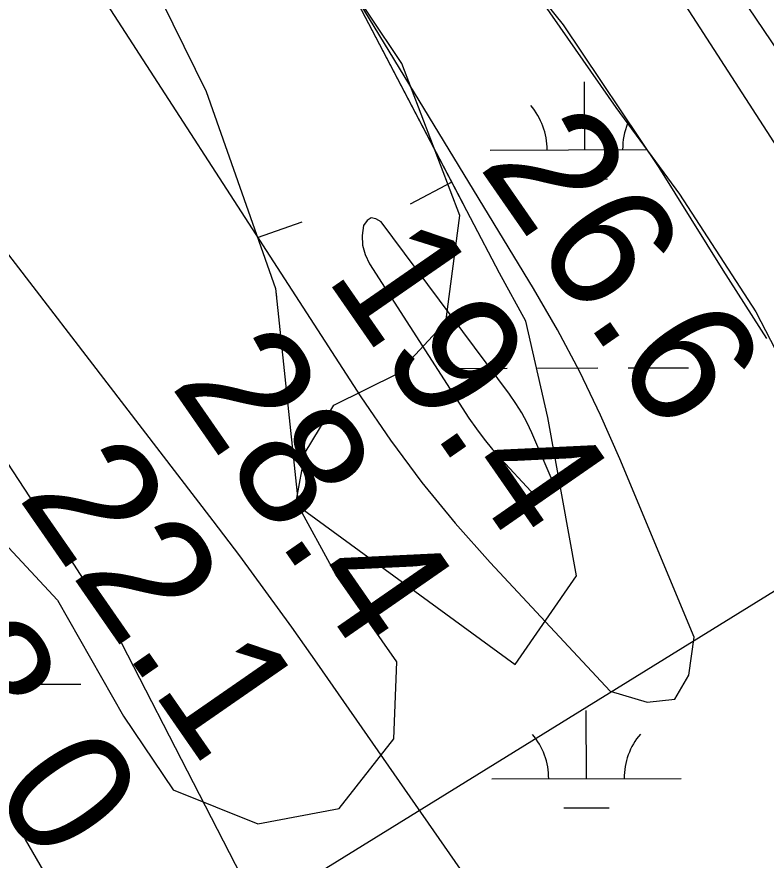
# Model space of a CAD drawing. Extents: x 3355724 to 3393621, y 594744 to 620174.
# Drawn here: x 3384458.2 to 3384854.4, y 609587.4 to 610033.5 of the extents above; entities that cross this region are included whole.
import ezdxf

# ---------------------------------------------------------------- set-up
doc = ezdxf.new("R2010")
doc.units = 0
for name, color, linetype in [('V-BORW-LINE', 7, 'Continuous'), ('V-LEVE-TOET', 7, 'Continuous'), ('V-RIVR-EDGE', 7, 'Continuous'), ('V-RIVR-RANG', 7, 'Continuous'), ('V-SITE-VEGE', 7, 'Continuous'), ('V-SURV-LINE', 7, 'Continuous'), ('V-TOPO-MAJR', 7, 'Continuous'), ('V-TOPO-MINR', 7, 'Continuous'), ('V-WETL-SWMP', 7, 'Continuous')]:
    doc.layers.add(name, color=color, linetype=linetype)

msp = doc.modelspace()

# ---------------------------------------------------------------- linework, layer by layer
at = {"layer": 'V-BORW-LINE'}
for p, q in [((3384688.26, 609946.11), (3384666.12, 609934.51)), ((3384585.48, 609916.83), (3384609.07, 609925.12))]:
    msp.add_line(p, q, dxfattribs=at)
for points in [[(3384727.34, 609872.55), (3384713.47, 609898.01), (3384636.75, 610044.41), (3384584.85, 610117.43), (3384541.2, 610142.25), (3384511.18, 610089.86), (3384558.36, 609994.01), (3384594.99, 609889.79), (3384607.13, 609774.78), (3384721.77, 609690.93), (3384754.04, 609737.9), (3384739.04, 609821.57), (3384727.34, 609872.55)], [(3384695.15, 609932.96), (3384636.75, 610044.41), (3384584.85, 610117.43), (3384541.2, 610142.25), (3384511.18, 610089.86), (3384558.36, 609994.01), (3384594.99, 609889.79), (3384595.47, 609885.19)]]:
    msp.add_lwpolyline(points, dxfattribs=at)
at = {"layer": 'V-LEVE-TOET'}
msp.add_lwpolyline([(3384465.25, 610531.29), (3384539.31, 610437.9), (3384615.52, 610331.91), (3384722.71, 610172.68), (3384808.13, 610045.29), (3384878.85, 609935.49)], dxfattribs=at)
at = {"layer": 'V-RIVR-EDGE'}
msp.add_spline([(3384487.95, 609371.52), (3384468.05, 609400.33), (3384449.8, 609430.68), (3384446.66, 609441.61), (3384446.67, 609445.84), (3384449.85, 609449.35), (3384459.02, 609452.15), (3384462.19, 609453.55), (3384464.67, 609457.42), (3384464.68, 609462.36), (3384463.63, 609466.94), (3384459.77, 609472.23), (3384441.11, 609480.74), (3384422.46, 609488.89), (3384414.37, 609495.25), (3384408.75, 609501.61), (3384402.08, 609512.9), (3384392.26, 609531.95), (3384386.65, 609543.95), (3384376.13, 609562.3), (3384359.28, 609590.18), (3384337.52, 609625.47), (3384315.39, 609654.42), (3384293.63, 609688.65), (3384287.31, 609698.53), (3384283.82, 609710.87), (3384277.85, 609721.11), (3384265.56, 609738.4), (3384253.63, 609756.76), (3384246.61, 609768.05), (3384246.27, 609772.63), (3384246.28, 609776.51), (3384242.42, 609783.57), (3384235.05, 609798.03), (3384231.55, 609805.09), (3384224.88, 609816.03), (3384207.68, 609841.09), (3384198.55, 609854.5), (3384190.83, 609866.85), (3384180.65, 609885.2), (3384172.58, 609897.2), (3384163.8, 609910.62), (3384162.05, 609915.91), (3384159.61, 609926.13), (3384156.46, 609933.89), (3384148.74, 609945.89), (3384136.8, 609963.89), (3384088.67, 610023.21), (3384052.14, 610069.46), (3384015.26, 610119.24), (3383995.59, 610145.36), (3383986.11, 610157.72), (3383981.2, 610168.65), (3383979.12, 610182.75), (3383978.46, 610198.61), (3383977.77, 610206.72), (3383975.7, 610221.88), (3383972.57, 610238.45), (3383967.32, 610252.91), (3383958.91, 610271.6), (3383940.99, 610293.49), (3383922, 610309.75), (3383902.66, 610323.89), (3383894.23, 610334.84), (3383878.77, 610353.2), (3383873.5, 610361.67), (3383870.71, 610372.25), (3383868.28, 610388.11), (3383866.89, 610394.1), (3383863.39, 610403.27), (3383845.47, 610426.22), (3383823.32, 610446.36), (3383814.19, 610458.72), (3383797.68, 610478.85), (3383775.18, 610500.75), (3383748.12, 610529.01), (3383721.06, 610558.32), (3383710.52, 610571.74), (3383704.9, 610579.5), (3383692.99, 610606.31), (3383683.52, 610626.77), (3383664.59, 610666.64), (3383634.8, 610729.79), (3383616.21, 610766.13), (3383600.77, 610792.95)], degree=3, dxfattribs=at)
at = {"layer": 'V-RIVR-RANG'}
msp.add_line((3385010.2, 609823.25), (3383819.26, 609087.27), dxfattribs=at)
at = {"layer": 'V-SITE-VEGE'}
msp.add_lwpolyline([(3384498.01, 610388.25), (3384510.68, 610372.27), (3384531.82, 610348.82), (3384545.54, 610330.71), (3384564.55, 610305.15), (3384578.27, 610287.05), (3384600.45, 610258.29), (3384617.36, 610239.1), (3384651.13, 610192.25), (3384673.28, 610157.11), (3384686.99, 610133.7), (3384703.84, 610101.78), (3384715.44, 610083.68), (3384737.56, 610041.12), (3384747.06, 610029.4), (3384797.71, 609953.8), (3384831.45, 609899.51), (3384854.66, 609863.31)], dxfattribs=at)
at = {"layer": 'V-SURV-LINE'}
msp.add_lwpolyline([(3385239.59, 609455.27), (3384566.33, 610450.83)], dxfattribs=at)
at = {"layer": 'V-TOPO-MAJR'}
for points in [[(3384925.85, 609247.67), (3384617.05, 609691.59), (3384603.58, 609710.67), (3384589.93, 609729.61), (3384576.01, 609748.37), (3384561.92, 609766.99), (3384401.28, 609976.14), (3384355.83, 610035.53), (3384310.53, 610095.05), (3384265.45, 610154.72), (3384220.52, 610214.51), (3384146.86, 610312.9), (3384138.93, 610323.62), (3384131.06, 610334.39), (3384123.3, 610345.24), (3384115.62, 610356.14), (3383877, 610698.24)], [(3384469.28, 610096.85), (3384640.08, 609832.54), (3384655.81, 609809.58), (3384672.3, 609787.21), (3384689.97, 609765.76), (3384708.4, 609744.9), (3384771.93, 609676.78), (3384791.4, 609670.94), (3384806.09, 609672.52), (3384813.6, 609685.24), (3384816.33, 609705.38), (3384777.08, 609799.8), (3384766.85, 609822.91), (3384755.93, 609845.67), (3384743.99, 609867.91), (3384731.37, 609889.81), (3384636.68, 610045.76)]]:
    msp.add_lwpolyline(points, dxfattribs=at)
at = {"layer": 'V-TOPO-MINR'}
for points in [[(3384861.41, 609025.64), (3384507.42, 609714.39), (3384488.72, 609743.56), (3384444.17, 609811.13), (3384402.45, 609873.6), (3384360.24, 609935.74), (3384317.29, 609997.37), (3384273.86, 610058.67), (3384135.28, 610251.8), (3384114.53, 610280.73), (3384093.8, 610309.68), (3384073.1, 610338.64), (3384052.41, 610367.61), (3383992.36, 610451.76)], [(3384669.27, 609239.88), (3384615.55, 609332.32), (3384562.17, 609424.95), (3384480.19, 609568.13), (3384462.7, 609598.45), (3384445.1, 609628.7), (3384427.32, 609658.84), (3384409.41, 609688.91), (3384392.02, 609717.93), (3384365.19, 609762.37), (3384338.18, 609806.71), (3384310.89, 609850.87), (3384283.43, 609894.93), (3384080.55, 610218.17), (3384062.13, 610247.31), (3384043.57, 610276.37), (3384024.82, 610305.31)], [(3384705.25, 609810.06), (3384709.63, 609804.73), (3384714.2, 609799.55), (3384729.97, 609782.65), (3384734.69, 609781.25), (3384738.24, 609781.64), (3384740.04, 609784.73), (3384740.66, 609789.61), (3384730.48, 609813.47), (3384727.97, 609818.81), (3384725.23, 609824.01), (3384722.12, 609829.01), (3384718.77, 609833.86), (3384650.87, 609925.13), (3384648.09, 609926.75), (3384645.54, 609927.18), (3384643.35, 609925.82), (3384641.4, 609923.25), (3384640.75, 609917.92), (3384640.94, 609912.73), (3384642.41, 609907.75), (3384644.72, 609902.91), (3384697.27, 609821.31), (3384701.16, 609815.61), (3384705.25, 609810.06)]]:
    msp.add_lwpolyline(points, dxfattribs=at)
at = {"layer": 'V-WETL-SWMP'}
for p, q in [((3384758.53, 609963.21), (3384758.43, 609999.21)), ((3384708.53, 609963.08), (3384791.34, 609963.3)), ((3384746.57, 609947.75), (3384770.57, 609947.81)), ((3384685.42, 609847.59), (3384717.42, 609847.67)), ((3384733.42, 609847.71), (3384765.42, 609847.8)), ((3384781.42, 609847.84), (3384813.42, 609847.92)), ((3384459.95, 609680.5), (3384491.95, 609680.58)), ((3384759.4, 609630.54), (3384759.31, 609666.54)), ((3384709.4, 609630.41), (3384809.4, 609630.67)), ((3384747.44, 609615.08), (3384771.44, 609615.14))]:
    msp.add_line(p, q, dxfattribs=at)
for points in [[(3384460.81, 610467.63), (3384502.17, 610415.37), (3384570.28, 610312.72), (3384645.23, 610206.4), (3384687.38, 610125.34), (3384731.84, 610047.47), (3384774.99, 609985.6), (3384808.61, 609939.76), (3384849.01, 609877.45), (3384879.83, 609817.92)], [(3384251.15, 610053.15), (3384300.17, 609973.44), (3384347.33, 609887.79), (3384396.84, 609817.67), (3384451.41, 609755.29), (3384479.61, 609725.01), (3384514.54, 609663.64), (3384540.88, 609624.68), (3384585.58, 609606.68), (3384628.57, 609614.72), (3384657.51, 609651.61), (3384659.06, 609692.27), (3384626.81, 609738.56), (3384605.95, 609777.03), (3384610.63, 609803.06), (3384625.81, 609828.12), (3384659.7, 609844.89), (3384684.95, 609872.2), (3384692.49, 609928.37), (3384661.76, 610008.92), (3384626.8, 610061.16)]]:
    msp.add_lwpolyline(points, dxfattribs=at)
for centre, start, end in [((3384703.29, 609963.54), 359.3782, 40.9218), ((3384813.77, 609963.83), 157.7273, 180.9218), ((3384704.16, 609630.87), 359.3782, 40.9218), ((3384814.64, 609631.16), 139.3782, 180.9218)]:
    msp.add_arc(centre, 35.25, start, end, dxfattribs=at)

# ---------------------------------------------------------------- texts
at = {"layer": 'V-RIVR-RANG'}
for s, p in [('26.6', (3384701.93, 609954.75)), ('19.4', (3384620.95, 609896.05)), ('28.4', (3384538.91, 609838.86)), ('22.1', (3384458.23, 609779.72)), ('18.0', (3384373.19, 609726.87))]:
    msp.add_text(s, height=67, rotation=304.7383, dxfattribs=at).set_placement(p)

doc.saveas('drawing.dxf')
